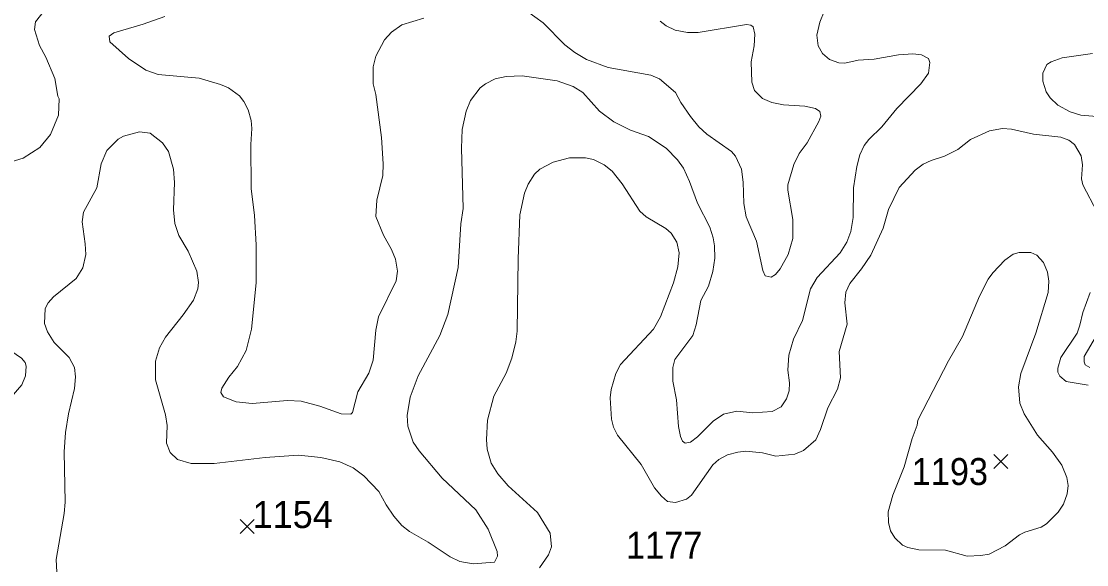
# Model space of a CAD drawing. Extents: x 265 to 291.4, y 7731.5 to 7759.6.
# Drawn here: x 282.891 to 286.049, y 7743.06 to 7744.672 of the extents above; entities that cross this region are included whole.
import ezdxf
from ezdxf.enums import TextEntityAlignment as Align

# ---------------------------------------------------------------- set-up
doc = ezdxf.new("R2010")
doc.units = 0
doc.header["$LTSCALE"] = 0.032
for name, color, linetype, lineweight in [('2', 7, 'Continuous', 13), ('21', 7, 'Continuous', 25), ('61', 7, 'Continuous', 13)]:
    doc.layers.add(name, color=color, linetype=linetype, lineweight=lineweight)

msp = doc.modelspace()

# ---------------------------------------------------------------- linework, layer by layer
at = {"layer": '2'}
for points in [[(282.9588, 7744.703), (282.9325, 7744.6704), (282.9301, 7744.6473), (282.9444, 7744.5996), (282.9635, 7744.5654), (282.9898, 7744.5017), (282.9993, 7744.4492), (283.0033, 7744.4413), (283.0009, 7744.3935), (282.977, 7744.3363), (282.9452, 7744.2973), (282.8959, 7744.2655), (282.8609, 7744.2543)], [(283.3159, 7744.6855), (283.2523, 7744.6632), (283.1648, 7744.6377), (283.1513, 7744.6274), (283.1528, 7744.6107), (283.2085, 7744.5614), (283.2594, 7744.5264), (283.2968, 7744.5136), (283.4178, 7744.5025), (283.4814, 7744.4842), (283.5053, 7744.4739), (283.5371, 7744.4508), (283.5506, 7744.4333), (283.5633, 7744.4094), (283.5721, 7744.3776), (283.5744, 7744.3538), (283.5713, 7744.306), (283.5721, 7744.1756), (283.5816, 7744.096), (283.5872, 7744.0085), (283.5872, 7743.8956), (283.5729, 7743.7587), (283.5569, 7743.6951)], [(283.5275, 7743.5432), (283.5753, 7743.5376), (283.6803, 7743.5471), (283.72, 7743.5447), (283.7757, 7743.5304), (283.8394, 7743.5074), (283.8672, 7743.5066), (283.8728, 7743.5113), (283.8879, 7743.5726), (283.9213, 7743.6275), (283.934, 7743.6665), (283.942, 7743.7556), (283.9499, 7743.7953), (284.0016, 7743.9019), (284.0056, 7743.9306), (284, 7743.9656), (283.9881, 7743.9942), (283.9642, 7744.0372), (283.942, 7744.0928), (283.9451, 7744.1406), (283.9626, 7744.2138), (283.9634, 7744.2488), (283.9587, 7744.3267), (283.942, 7744.454), (283.934, 7744.4858), (283.934, 7744.5367), (283.942, 7744.5685), (283.9674, 7744.6163), (283.9881, 7744.6393), (284.0191, 7744.6608), (284.0844, 7744.6807)], [(284.3882, 7744.7022), (284.4376, 7744.6672), (284.502, 7744.602), (284.5322, 7744.5789), (284.5664, 7744.5582), (284.6301, 7744.5343), (284.7573, 7744.5121), (284.7828, 7744.5009), (284.8297, 7744.4604), (284.8456, 7744.4309), (284.8743, 7744.3888), (284.8997, 7744.3585), (284.9228, 7744.337), (284.996, 7744.2853), (285.0079, 7744.2718), (285.0262, 7744.2329), (285.031, 7744.1947), (285.0326, 7744.131), (285.0397, 7744.0913), (285.07, 7744.0197), (285.0891, 7743.9322), (285.0962, 7743.917), (285.1137, 7743.913), (285.1265, 7743.921), (285.14, 7743.9377), (285.1646, 7743.9799), (285.1781, 7744.0276), (285.1781, 7744.0833), (285.163, 7744.1708), (285.163, 7744.1867), (285.1813, 7744.2472), (285.1972, 7744.279), (285.2203, 7744.3108), (285.2553, 7744.3744), (285.2609, 7744.3904), (285.2577, 7744.4039), (285.245, 7744.4126), (285.214, 7744.4198), (285.1503, 7744.4238), (285.1153, 7744.4309), (285.0883, 7744.4429), (285.0644, 7744.4667), (285.0564, 7744.4906), (285.0548, 7744.551), (285.0636, 7744.5988), (285.0652, 7744.6338), (285.0604, 7744.6552), (285.0533, 7744.66), (285.0405, 7744.6624), (284.8974, 7744.6385), (284.8655, 7744.6385), (284.8289, 7744.6449), (284.8027, 7744.6584), (284.7844, 7744.6719)], [(285.2712, 7744.7006), (285.2577, 7744.6688), (285.2489, 7744.6306), (285.2529, 7744.5988), (285.2656, 7744.5757), (285.2863, 7744.5582), (285.3142, 7744.5486), (285.3317, 7744.5478), (285.3715, 7744.5566), (285.4192, 7744.559), (285.4908, 7744.5717), (285.5337, 7744.5749), (285.5592, 7744.5717), (285.5799, 7744.5614), (285.5846, 7744.5495), (285.5799, 7744.5176), (285.5576, 7744.4858), (285.4868, 7744.4134), (285.4414, 7744.3585), (285.4033, 7744.3211), (285.3897, 7744.3029), (285.3762, 7744.2758), (285.3675, 7744.2408), (285.3579, 7744.1772), (285.3571, 7744.0897), (285.35, 7744.0483), (285.338, 7744.0165), (285.3182, 7743.9847), (285.2505, 7743.9115), (285.2306, 7743.8781), (285.2068, 7743.7842), (285.1797, 7743.7285), (285.1662, 7743.6808), (285.163, 7743.637), (285.1678, 7743.5996), (285.167, 7743.5758), (285.1591, 7743.5519), (285.1432, 7743.528), (285.1169, 7743.5137), (285.0596, 7743.5105), (285.0119, 7743.5153), (284.9721, 7743.5066), (284.9419, 7743.4859), (284.8958, 7743.4389), (284.8751, 7743.423), (284.8592, 7743.4206), (284.8512, 7743.4262), (284.8448, 7743.4397), (284.8393, 7743.4692), (284.8329, 7743.5487)], [(286.1272, 7744.3848), (286.0317, 7744.3935), (285.9999, 7744.4031), (285.9641, 7744.423), (285.941, 7744.4444), (285.9291, 7744.462), (285.9187, 7744.4938), (285.9187, 7744.5176), (285.9315, 7744.5439), (285.9442, 7744.5518), (285.976, 7744.563), (286.0667, 7744.5765)], [(284.9053, 7743.8431), (284.9284, 7743.886), (284.9411, 7743.929), (284.9467, 7743.9688), (284.9459, 7744.0053), (284.9419, 7744.0292), (284.9315, 7744.061), (284.895, 7744.1326), (284.8719, 7744.1963), (284.8536, 7744.236), (284.8361, 7744.2607), (284.8027, 7744.2957), (284.7502, 7744.3299), (284.6969, 7744.349), (284.6476, 7744.3736), (284.6046, 7744.4047), (284.5553, 7744.4604), (284.5267, 7744.4786), (284.4789, 7744.4946), (284.3755, 7744.5097), (284.3278, 7744.5081), (284.296, 7744.5009), (284.2673, 7744.4866), (284.2514, 7744.4739), (284.2228, 7744.4365), (284.2092, 7744.4047), (284.1973, 7744.3506), (284.1957, 7744.2949), (284.2005, 7744.1167), (284.1941, 7744.0706), (284.1854, 7743.9417), (284.1552, 7743.8017), (284.1313, 7743.7397), (284.0676, 7743.6203), (284.0438, 7743.5567), (284.0342, 7743.5026), (284.0366, 7743.4708), (284.0525, 7743.423), (284.07, 7743.3976), (284.1384, 7743.3165), (284.2387, 7743.2226), (284.2745, 7743.1653), (284.3015, 7743.0985), (284.3023, 7743.085), (284.2936, 7743.0675), (284.2307, 7743.0619), (284.191, 7743.069), (284.1623, 7743.0826), (284.0971, 7743.1263), (284.0414, 7743.1581), (284.0191, 7743.1764), (283.9953, 7743.2035), (283.9722, 7743.2369), (283.9507, 7743.2767), (283.9062, 7743.3236), (283.8744, 7743.3467), (283.8346, 7743.365), (283.7789, 7743.3777), (283.7121, 7743.3848), (283.6134, 7743.3777), (283.4623, 7743.3602), (283.3939, 7743.3602), (283.3541, 7743.3713), (283.3318, 7743.3928), (283.3215, 7743.4199), (283.3231, 7743.4724), (283.3183, 7743.5042), (283.2881, 7743.6076), (283.2881, 7743.6633), (283.3008, 7743.7031), (283.3183, 7743.7349), (283.3708, 7743.8009), (283.401, 7743.8447), (283.4138, 7743.8781), (283.4162, 7743.8972), (283.4114, 7743.9306), (283.3851, 7743.9894), (283.3573, 7744.0364), (283.3461, 7744.0722), (283.3422, 7744.1119), (283.3446, 7744.1931), (283.3422, 7744.2329), (283.3271, 7744.2854), (283.3095, 7744.3108), (283.273, 7744.3402), (283.2412, 7744.3442), (283.1934, 7744.3307), (283.1775, 7744.3219), (283.1441, 7744.2885), (283.1274, 7744.2488), (283.1147, 7744.1772), (283.0749, 7744.1056), (283.0709, 7744.0769), (283.0805, 7744.0117), (283.082, 7743.9799)], [(284.6189, 7744.2456), (284.642, 7744.2273), (284.6722, 7744.1891), (284.7247, 7744.108), (284.743, 7744.0912), (284.8019, 7744.057), (284.8178, 7744.0427), (284.8345, 7744.0165), (284.8409, 7743.9847), (284.8369, 7743.9433), (284.8242, 7743.8956), (284.7852, 7743.7953), (284.7653, 7743.7587), (284.6667, 7743.6537), (284.6531, 7743.6267), (284.6396, 7743.579), (284.6364, 7743.5551), (284.6404, 7743.4915), (284.6468, 7743.4676), (284.6579, 7743.4437), (284.7287, 7743.357), (284.7677, 7743.2878), (284.7884, 7743.2632), (284.8067, 7743.2472), (284.8305, 7743.2441), (284.8624, 7743.2544), (284.8775, 7743.2663), (284.9411, 7743.3562), (284.9586, 7743.3713), (284.9841, 7743.3856), (285.0151, 7743.3936), (285.0389, 7743.396), (285.0883, 7743.3912), (285.128, 7743.3817), (285.1837, 7743.3872), (285.2092, 7743.3984), (285.2458, 7743.4302), (285.2601, 7743.4612), (285.2816, 7743.5249), (285.3102, 7743.5806), (285.3197, 7743.614), (285.3158, 7743.6919), (285.3388, 7743.7731), (285.3317, 7743.8367), (285.3349, 7743.8685), (285.3468, 7743.894), (285.3818, 7743.9377), (285.4088, 7743.9783), (285.4454, 7744.0578), (285.4613, 7744.1135), (285.4932, 7744.1788), (285.5409, 7744.2305), (285.5648, 7744.248), (285.5878, 7744.2591), (285.6276, 7744.2718), (285.6674, 7744.2917), (285.7048, 7744.3211), (285.7612, 7744.3466), (285.7994, 7744.3538), (285.8265, 7744.3514), (285.8917, 7744.337), (285.9728, 7744.3283), (285.9967, 7744.3187), (286.0126, 7744.306), (286.0325, 7744.2726), (286.0365, 7744.2456), (286.0341, 7744.2042), (286.0381, 7744.1867), (286.0802, 7744.1056)], [(284.4121, 7744.2185), (284.428, 7744.2329), (284.4678, 7744.2535), (284.5155, 7744.267), (284.5632, 7744.267), (284.5871, 7744.2615), (284.6189, 7744.2456)], [(284.4272, 7743.05), (284.4535, 7743.0889), (284.4622, 7743.1128), (284.4582, 7743.1534), (284.4208, 7743.2146), (284.3341, 7743.2934), (284.3031, 7743.3292), (284.284, 7743.361), (284.2721, 7743.4024), (284.2697, 7743.431), (284.2729, 7743.4883), (284.292, 7743.5599), (284.3286, 7743.6283), (284.3445, 7743.6728), (284.3572, 7743.7206), (284.3604, 7743.7524), (284.3636, 7743.9672), (284.3691, 7744.0976), (284.3827, 7744.1613), (284.3938, 7744.1883), (284.4121, 7744.2185)], [(283.082, 7743.9799), (283.0733, 7743.9401), (283.0534, 7743.9083), (282.9866, 7743.8542), (282.9699, 7743.8367), (282.9611, 7743.8192), (282.9595, 7743.7747)], [(286.0595, 7743.8669), (286.0373, 7743.8081), (286.0293, 7743.7699), (286.0206, 7743.746), (285.9728, 7743.6744), (285.9641, 7743.6426), (285.9641, 7743.6307), (285.9696, 7743.6187), (285.9887, 7743.6028), (286.054, 7743.5925)], [(284.8329, 7743.5487), (284.8218, 7743.6044), (284.8218, 7743.6442), (284.8281, 7743.6681), (284.8814, 7743.7397), (284.891, 7743.7715), (284.9053, 7743.8431)], [(282.9595, 7743.7747), (282.9683, 7743.7508), (282.9882, 7743.719), (283.0327, 7743.6744), (283.0486, 7743.6442), (283.0518, 7743.6171), (283.0486, 7743.5821), (283.0303, 7743.5074), (283.0216, 7743.4517), (283.0176, 7743.3944), (283.0208, 7743.2449), (283.0176, 7743.2114), (282.9945, 7743.0746), (282.9969, 7743.0189)], [(286.0588, 7743.6442), (286.0444, 7743.6529), (286.0413, 7743.6617), (286.042, 7743.6768), (286.0786, 7743.7397)], [(282.8609, 7743.5567), (282.8919, 7743.5933), (282.9031, 7743.6203), (282.9047, 7743.649), (282.9023, 7743.6593), (282.8911, 7743.672), (282.8442, 7743.7054)], [(283.5569, 7743.6951), (283.5315, 7743.6474), (283.506, 7743.6156), (283.4854, 7743.5837), (283.4822, 7743.5702), (283.4901, 7743.5575), (283.5275, 7743.5432)]]:
    msp.add_lwpolyline(points, dxfattribs=at)
msp.add_lwpolyline([(285.5481, 7743.4882), (285.6395, 7743.6649), (285.6809, 7743.7365), (285.7318, 7743.8558), (285.7573, 7743.9067), (285.7708, 7743.9258), (285.8066, 7743.9632), (285.8313, 7743.9807), (285.8488, 7743.9854), (285.8838, 7743.9854), (285.9012, 7743.9775), (285.9211, 7743.956), (285.9331, 7743.9274), (285.937, 7743.9003), (285.9354, 7743.8669), (285.8981, 7743.746), (285.8543, 7743.6267), (285.8472, 7743.5869), (285.8511, 7743.5392), (285.8639, 7743.5074), (285.9036, 7743.4437), (285.9482, 7743.3936), (285.9752, 7743.3554), (285.9903, 7743.318), (285.9943, 7743.2942), (285.9911, 7743.2703), (285.9808, 7743.2393), (285.9649, 7743.2154), (285.9299, 7743.1804), (285.914, 7743.1709), (285.8663, 7743.1558), (285.8503, 7743.1478), (285.8074, 7743.1152), (285.7597, 7743.0913), (285.7358, 7743.0865), (285.6944, 7743.085), (285.6308, 7743.1025), (285.5512, 7743.1033), (285.5194, 7743.1104), (285.5035, 7743.1176), (285.4804, 7743.1398), (285.4677, 7743.1605), (285.4613, 7743.1844), (285.4605, 7743.2162), (285.4749, 7743.2655), (285.5083, 7743.3499), (285.5313, 7743.4342), (285.5465, 7743.474)], close=True, dxfattribs=at)
at = {"layer": '21'}
for p, q in [((285.7739, 7743.3866), (285.8151, 7743.3454)), ((285.8151, 7743.3866), (285.7739, 7743.3454)), ((283.54, 7743.1933), (283.5812, 7743.1521)), ((283.5812, 7743.1933), (283.54, 7743.1521))]:
    msp.add_line(p, q, dxfattribs=at)

# ---------------------------------------------------------------- texts
at = {"layer": '61', "width": 0.95}
for s, p in [('1193', (285.6436, 7743.296)), ('1177', (284.7967, 7743.0774))]:
    msp.add_text(s, height=0.08, dxfattribs=at).set_placement(p, align=Align.CENTER)
at = {"layer": '61'}
msp.add_text('1154', height=0.08, dxfattribs=at).set_placement((283.6952, 7743.1684), align=Align.CENTER)

doc.saveas('drawing.dxf')
